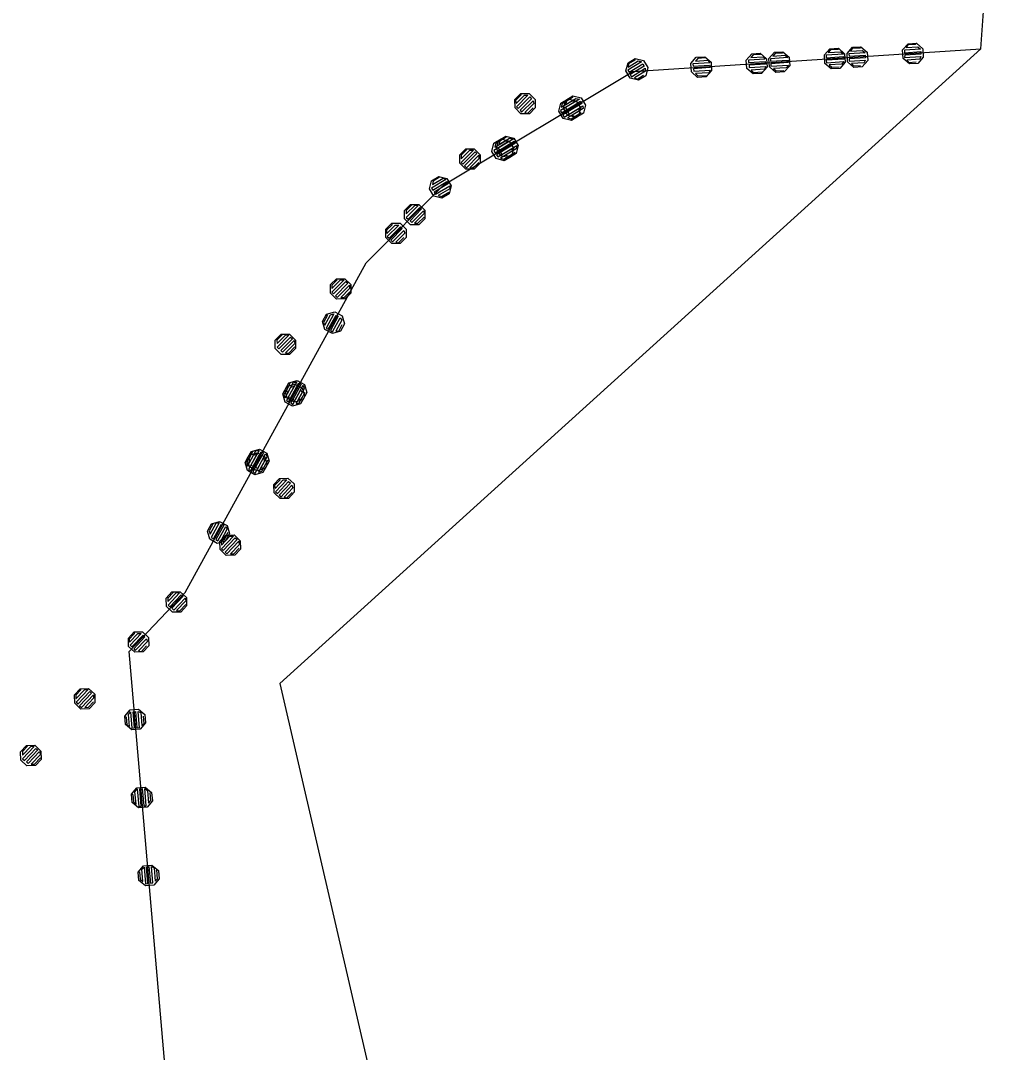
# Model space of a CAD drawing. Extents: x -266179 to -264727, y -1243225 to -1241702.
# Drawn here: x -266178.78 to -266147.27, y -1242569.75 to -1242536.67 of the extents above; entities that cross this region are included whole.
import ezdxf

# ---------------------------------------------------------------- set-up
doc = ezdxf.new("R2010")
doc.units = 0
for name, color, linetype in [('Vrstva 1', 7, 'Continuous'), ('Vrstva 19', 7, 'Continuous'), ('Vrstva 21', 7, 'Continuous')]:
    doc.layers.add(name, color=color, linetype=linetype)

msp = doc.modelspace()

# ---------------------------------------------------------------- linework, layer by layer
at = {"layer": 'Vrstva 1'}
for p, q in [((-266147.99, -1242537.58), (-266147.27, -1242527.52)), ((-266147.99, -1242537.58), (-266170.47, -1242557.92)), ((-266159.15, -1242538.3), (-266147.99, -1242537.58)), ((-266165.21, -1242541.94), (-266159.15, -1242538.3)), ((-266167.7, -1242544.44), (-266165.21, -1242541.94)), ((-266173.5, -1242555), (-266167.7, -1242544.44)), ((-266175.3, -1242556.9), (-266173.5, -1242555)), ((-266173.3, -1242580.1), (-266175.3, -1242556.9)), ((-266170.47, -1242557.92), (-266158.73, -1242608.7))]:
    msp.add_line(p, q, dxfattribs=at)
at = {"layer": 'Vrstva 19'}
for p, q in [((-266147.99, -1242537.58), (-266147.27, -1242527.52)), ((-266159.15, -1242538.3), (-266147.99, -1242537.58)), ((-266165.21, -1242541.94), (-266159.15, -1242538.3)), ((-266167.7, -1242544.44), (-266165.21, -1242541.94)), ((-266173.5, -1242555), (-266167.7, -1242544.44)), ((-266175.3, -1242556.9), (-266173.5, -1242555)), ((-266173.3, -1242580.1), (-266175.3, -1242556.9))]:
    msp.add_line(p, q, dxfattribs=at)
for points in [[(-266152.561, -1242537.554), (-266152.359, -1242537.732), (-266152.342, -1242538.001), (-266152.519, -1242538.203), (-266152.789, -1242538.22), (-266152.991, -1242538.043), (-266153.008, -1242537.773), (-266152.83, -1242537.572), (-266152.561, -1242537.554), (-266152.568, -1242537.595), (-266152.808, -1242537.61), (-266152.883, -1242537.695), (-266152.483, -1242537.67), (-266152.399, -1242537.744), (-266152.957, -1242537.78), (-266152.952, -1242537.86), (-266152.393, -1242537.824), (-266152.388, -1242537.904), (-266152.947, -1242537.94), (-266152.942, -1242538.02), (-266152.383, -1242537.984), (-266152.458, -1242538.069), (-266152.857, -1242538.094), (-266152.772, -1242538.169), (-266152.533, -1242538.154)], [(-266151.836, -1242537.509), (-266151.634, -1242537.686), (-266151.617, -1242537.955), (-266151.794, -1242538.157), (-266152.064, -1242538.175), (-266152.265, -1242537.997), (-266152.283, -1242537.728), (-266152.105, -1242537.526), (-266151.836, -1242537.509), (-266151.873, -1242537.551), (-266152.113, -1242537.566), (-266152.167, -1242537.65), (-266151.788, -1242537.626), (-266151.703, -1242537.7), (-266152.222, -1242537.734), (-266152.217, -1242537.814), (-266151.698, -1242537.78), (-266151.693, -1242537.86), (-266152.212, -1242537.893), (-266152.217, -1242537.974), (-266151.698, -1242537.941), (-266151.733, -1242538.023), (-266152.142, -1242538.049), (-266152.087, -1242538.126), (-266151.847, -1242538.111)], [(-266150.056, -1242537.394), (-266149.854, -1242537.571), (-266149.837, -1242537.841), (-266150.015, -1242538.042), (-266150.284, -1242538.06), (-266150.486, -1242537.882), (-266150.503, -1242537.613), (-266150.326, -1242537.411), (-266150.056, -1242537.394), (-266150.093, -1242537.436), (-266150.333, -1242537.452), (-266150.388, -1242537.535), (-266150.009, -1242537.511), (-266149.924, -1242537.586), (-266150.443, -1242537.619), (-266150.437, -1242537.699), (-266149.918, -1242537.666), (-266149.913, -1242537.745), (-266150.432, -1242537.779), (-266150.437, -1242537.859), (-266149.918, -1242537.826), (-266149.953, -1242537.908), (-266150.362, -1242537.934), (-266150.307, -1242538.011), (-266150.068, -1242537.996)], [(-266159.074, -1242537.881), (-266158.813, -1242537.946), (-266158.674, -1242538.177), (-266158.739, -1242538.438), (-266158.971, -1242538.577), (-266159.232, -1242538.512), (-266159.371, -1242538.281), (-266159.306, -1242538.02), (-266159.074, -1242537.881), (-266159.088, -1242537.936), (-266159.294, -1242538.059), (-266159.304, -1242538.159), (-266158.978, -1242537.963), (-266158.868, -1242537.991), (-266159.314, -1242538.258), (-266159.273, -1242538.327), (-266158.827, -1242538.059), (-266158.786, -1242538.128), (-266159.232, -1242538.395), (-266159.199, -1242538.469), (-266158.753, -1242538.201), (-266158.746, -1242538.291), (-266159.098, -1242538.502), (-266159.014, -1242538.545), (-266158.808, -1242538.421)], [(-266156.845, -1242537.83), (-266156.644, -1242538.007), (-266156.626, -1242538.277), (-266156.804, -1242538.478), (-266157.073, -1242538.496), (-266157.275, -1242538.318), (-266157.292, -1242538.049), (-266157.115, -1242537.847), (-266156.845, -1242537.83), (-266156.833, -1242537.869), (-266157.072, -1242537.884), (-266157.147, -1242537.969), (-266156.748, -1242537.944), (-266156.683, -1242538.02), (-266157.222, -1242538.054), (-266157.217, -1242538.134), (-266156.688, -1242538.1), (-266156.673, -1242538.179), (-266157.202, -1242538.213), (-266157.196, -1242538.293), (-266156.668, -1242538.259), (-266156.712, -1242538.342), (-266157.141, -1242538.37), (-266157.066, -1242538.445), (-266156.787, -1242538.427)], [(-266155.066, -1242537.715), (-266154.864, -1242537.892), (-266154.847, -1242538.162), (-266155.024, -1242538.363), (-266155.294, -1242538.381), (-266155.496, -1242538.203), (-266155.513, -1242537.934), (-266155.335, -1242537.732), (-266155.066, -1242537.715), (-266155.053, -1242537.754), (-266155.293, -1242537.769), (-266155.368, -1242537.854), (-266154.968, -1242537.829), (-266154.903, -1242537.905), (-266155.442, -1242537.939), (-266155.437, -1242538.019), (-266154.908, -1242537.985), (-266154.893, -1242538.064), (-266155.422, -1242538.098), (-266155.417, -1242538.178), (-266154.888, -1242538.144), (-266154.933, -1242538.227), (-266155.362, -1242538.255), (-266155.287, -1242538.33), (-266155.008, -1242538.312)], [(-266154.341, -1242537.669), (-266154.139, -1242537.847), (-266154.121, -1242538.116), (-266154.299, -1242538.318), (-266154.568, -1242538.335), (-266154.77, -1242538.158), (-266154.787, -1242537.888), (-266154.61, -1242537.686), (-266154.341, -1242537.669), (-266154.348, -1242537.71), (-266154.587, -1242537.725), (-266154.662, -1242537.81), (-266154.263, -1242537.784), (-266154.178, -1242537.859), (-266154.737, -1242537.895), (-266154.732, -1242537.975), (-266154.173, -1242537.939), (-266154.168, -1242538.019), (-266154.727, -1242538.055), (-266154.722, -1242538.134), (-266154.163, -1242538.099), (-266154.237, -1242538.184), (-266154.637, -1242538.209), (-266154.552, -1242538.284), (-266154.312, -1242538.269)], [(-266162.739, -1242539.007), (-266162.47, -1242539.007), (-266162.279, -1242539.197), (-266162.279, -1242539.466), (-266162.469, -1242539.657), (-266162.738, -1242539.658), (-266162.929, -1242539.467), (-266162.93, -1242539.198), (-266162.739, -1242539.007), (-266162.739, -1242539.064), (-266162.908, -1242539.234), (-266162.894, -1242539.333), (-266162.626, -1242539.064), (-266162.513, -1242539.063), (-266162.88, -1242539.432), (-266162.823, -1242539.488), (-266162.456, -1242539.12), (-266162.399, -1242539.176), (-266162.766, -1242539.545), (-266162.717, -1242539.608), (-266162.35, -1242539.24), (-266162.321, -1242539.325), (-266162.611, -1242539.615), (-266162.519, -1242539.636), (-266162.349, -1242539.466)], [(-266161.226, -1242539.174), (-266160.965, -1242539.239), (-266160.826, -1242539.47), (-266160.891, -1242539.731), (-266161.122, -1242539.87), (-266161.383, -1242539.805), (-266161.522, -1242539.573), (-266161.457, -1242539.313), (-266161.226, -1242539.174), (-266161.214, -1242539.213), (-266161.419, -1242539.337), (-266161.447, -1242539.446), (-266161.104, -1242539.24), (-266160.994, -1242539.268), (-266161.474, -1242539.556), (-266161.433, -1242539.625), (-266160.953, -1242539.336), (-266160.912, -1242539.405), (-266161.392, -1242539.693), (-266161.351, -1242539.762), (-266160.871, -1242539.473), (-266160.898, -1242539.583), (-266161.241, -1242539.789), (-266161.131, -1242539.817), (-266160.925, -1242539.693)], [(-266161.072, -1242539.081), (-266160.812, -1242539.146), (-266160.673, -1242539.378), (-266160.738, -1242539.638), (-266160.969, -1242539.777), (-266161.23, -1242539.712), (-266161.369, -1242539.481), (-266161.304, -1242539.22), (-266161.072, -1242539.081), (-266161.086, -1242539.136), (-266161.292, -1242539.26), (-266161.302, -1242539.359), (-266160.976, -1242539.163), (-266160.866, -1242539.191), (-266161.312, -1242539.458), (-266161.271, -1242539.527), (-266160.825, -1242539.259), (-266160.784, -1242539.328), (-266161.23, -1242539.596), (-266161.197, -1242539.669), (-266160.751, -1242539.402), (-266160.744, -1242539.491), (-266161.096, -1242539.702), (-266161.012, -1242539.745), (-266160.806, -1242539.621)], [(-266163.377, -1242540.466), (-266163.117, -1242540.531), (-266162.978, -1242540.763), (-266163.043, -1242541.023), (-266163.274, -1242541.162), (-266163.535, -1242541.097), (-266163.674, -1242540.866), (-266163.609, -1242540.605), (-266163.377, -1242540.466), (-266163.348, -1242540.495), (-266163.554, -1242540.619), (-266163.581, -1242540.729), (-266163.238, -1242540.523), (-266163.146, -1242540.56), (-266163.609, -1242540.838), (-266163.567, -1242540.907), (-266163.113, -1242540.634), (-266163.063, -1242540.697), (-266163.518, -1242540.97), (-266163.476, -1242541.039), (-266163.022, -1242540.766), (-266163.024, -1242540.86), (-266163.392, -1242541.082), (-266163.291, -1242541.114), (-266163.051, -1242540.97)], [(-266163.224, -1242540.374), (-266162.963, -1242540.439), (-266162.824, -1242540.67), (-266162.889, -1242540.931), (-266163.121, -1242541.07), (-266163.381, -1242541.005), (-266163.52, -1242540.773), (-266163.455, -1242540.513), (-266163.224, -1242540.374), (-266163.212, -1242540.413), (-266163.418, -1242540.537), (-266163.445, -1242540.646), (-266163.102, -1242540.44), (-266162.992, -1242540.468), (-266163.472, -1242540.756), (-266163.431, -1242540.825), (-266162.951, -1242540.536), (-266162.91, -1242540.605), (-266163.39, -1242540.893), (-266163.349, -1242540.962), (-266162.869, -1242540.674), (-266162.896, -1242540.783), (-266163.239, -1242540.989), (-266163.129, -1242541.017), (-266162.923, -1242540.893)], [(-266164.511, -1242540.785), (-266164.242, -1242540.784), (-266164.051, -1242540.975), (-266164.051, -1242541.244), (-266164.241, -1242541.435), (-266164.51, -1242541.435), (-266164.701, -1242541.245), (-266164.702, -1242540.976), (-266164.511, -1242540.785), (-266164.49, -1242540.82), (-266164.659, -1242540.99), (-266164.659, -1242541.103), (-266164.377, -1242540.82), (-266164.264, -1242540.82), (-266164.659, -1242541.216), (-266164.602, -1242541.273), (-266164.207, -1242540.876), (-266164.15, -1242540.933), (-266164.546, -1242541.329), (-266164.489, -1242541.386), (-266164.094, -1242540.989), (-266164.093, -1242541.102), (-266164.376, -1242541.386), (-266164.263, -1242541.386), (-266164.093, -1242541.216)], [(-266165.375, -1242541.666), (-266165.115, -1242541.731), (-266164.976, -1242541.963), (-266165.041, -1242542.223), (-266165.272, -1242542.363), (-266165.533, -1242542.298), (-266165.672, -1242542.066), (-266165.607, -1242541.805), (-266165.375, -1242541.666), (-266165.346, -1242541.695), (-266165.552, -1242541.819), (-266165.579, -1242541.929), (-266165.236, -1242541.723), (-266165.144, -1242541.761), (-266165.607, -1242542.039), (-266165.565, -1242542.107), (-266165.111, -1242541.834), (-266165.061, -1242541.898), (-266165.516, -1242542.171), (-266165.475, -1242542.239), (-266165.02, -1242541.966), (-266165.022, -1242542.061), (-266165.39, -1242542.282), (-266165.289, -1242542.315), (-266165.049, -1242542.17)], [(-266166.283, -1242542.563), (-266166.014, -1242542.562), (-266165.823, -1242542.753), (-266165.823, -1242543.021), (-266166.013, -1242543.213), (-266166.282, -1242543.213), (-266166.473, -1242543.022), (-266166.474, -1242542.754), (-266166.283, -1242542.563), (-266166.248, -1242542.584), (-266166.417, -1242542.754), (-266166.417, -1242542.867), (-266166.135, -1242542.584), (-266166.036, -1242542.598), (-266166.417, -1242542.98), (-266166.36, -1242543.036), (-266165.986, -1242542.661), (-266165.922, -1242542.71), (-266166.296, -1242543.086), (-266166.24, -1242543.142), (-266165.866, -1242542.767), (-266165.844, -1242542.859), (-266166.148, -1242543.163), (-266166.042, -1242543.17), (-266165.844, -1242542.972)], [(-266166.883, -1242543.167), (-266166.614, -1242543.167), (-266166.423, -1242543.357), (-266166.422, -1242543.626), (-266166.613, -1242543.817), (-266166.882, -1242543.818), (-266167.073, -1242543.627), (-266167.073, -1242543.359), (-266166.883, -1242543.167), (-266166.882, -1242543.224), (-266167.052, -1242543.394), (-266167.038, -1242543.493), (-266166.769, -1242543.224), (-266166.656, -1242543.224), (-266167.023, -1242543.592), (-266166.967, -1242543.648), (-266166.6, -1242543.28), (-266166.543, -1242543.336), (-266166.91, -1242543.705), (-266166.86, -1242543.768), (-266166.493, -1242543.4), (-266166.465, -1242543.485), (-266166.754, -1242543.775), (-266166.662, -1242543.796), (-266166.493, -1242543.626)], [(-266168.655, -1242544.945), (-266168.386, -1242544.945), (-266168.195, -1242545.135), (-266168.194, -1242545.404), (-266168.385, -1242545.595), (-266168.653, -1242545.596), (-266168.845, -1242545.405), (-266168.845, -1242545.136), (-266168.655, -1242544.945), (-266168.633, -1242544.98), (-266168.803, -1242545.15), (-266168.803, -1242545.263), (-266168.52, -1242544.98), (-266168.407, -1242544.98), (-266168.802, -1242545.377), (-266168.746, -1242545.433), (-266168.35, -1242545.036), (-266168.294, -1242545.093), (-266168.689, -1242545.49), (-266168.632, -1242545.546), (-266168.237, -1242545.149), (-266168.237, -1242545.263), (-266168.519, -1242545.546), (-266168.406, -1242545.546), (-266168.237, -1242545.376)], [(-266168.969, -1242546.082), (-266168.711, -1242546.007), (-266168.474, -1242546.137), (-266168.399, -1242546.395), (-266168.529, -1242546.632), (-266168.786, -1242546.707), (-266169.023, -1242546.577), (-266169.098, -1242546.319), (-266168.969, -1242546.082), (-266168.953, -1242546.137), (-266169.068, -1242546.347), (-266169.027, -1242546.438), (-266168.844, -1242546.105), (-266168.735, -1242546.073), (-266168.986, -1242546.529), (-266168.915, -1242546.568), (-266168.665, -1242546.112), (-266168.595, -1242546.15), (-266168.845, -1242546.606), (-266168.78, -1242546.653), (-266168.53, -1242546.198), (-266168.479, -1242546.271), (-266168.676, -1242546.631), (-266168.582, -1242546.625), (-266168.467, -1242546.415)], [(-266170.427, -1242546.723), (-266170.158, -1242546.722), (-266169.967, -1242546.913), (-266169.966, -1242547.182), (-266170.157, -1242547.373), (-266170.425, -1242547.373), (-266170.617, -1242547.183), (-266170.617, -1242546.914), (-266170.427, -1242546.723), (-266170.391, -1242546.744), (-266170.561, -1242546.914), (-266170.56, -1242547.027), (-266170.278, -1242546.744), (-266170.179, -1242546.758), (-266170.56, -1242547.14), (-266170.504, -1242547.197), (-266170.129, -1242546.821), (-266170.066, -1242546.871), (-266170.44, -1242547.246), (-266170.383, -1242547.302), (-266170.009, -1242546.927), (-266169.988, -1242547.019), (-266170.291, -1242547.323), (-266170.185, -1242547.33), (-266169.987, -1242547.132)], [(-266170.243, -1242548.403), (-266169.985, -1242548.328), (-266169.749, -1242548.458), (-266169.673, -1242548.716), (-266169.803, -1242548.953), (-266170.061, -1242549.028), (-266170.298, -1242548.898), (-266170.373, -1242548.64), (-266170.243, -1242548.403), (-266170.227, -1242548.458), (-266170.343, -1242548.668), (-266170.302, -1242548.759), (-266170.119, -1242548.426), (-266170.01, -1242548.394), (-266170.26, -1242548.85), (-266170.19, -1242548.889), (-266169.94, -1242548.433), (-266169.87, -1242548.471), (-266170.12, -1242548.927), (-266170.055, -1242548.974), (-266169.805, -1242548.518), (-266169.754, -1242548.592), (-266169.951, -1242548.951), (-266169.857, -1242548.946), (-266169.741, -1242548.736)], [(-266170.176, -1242548.283), (-266169.918, -1242548.208), (-266169.681, -1242548.338), (-266169.606, -1242548.596), (-266169.736, -1242548.832), (-266169.994, -1242548.907), (-266170.231, -1242548.778), (-266170.306, -1242548.52), (-266170.176, -1242548.283), (-266170.146, -1242548.311), (-266170.261, -1242548.521), (-266170.229, -1242548.63), (-266170.037, -1242548.279), (-266169.928, -1242548.248), (-266170.198, -1242548.739), (-266170.128, -1242548.777), (-266169.858, -1242548.286), (-266169.788, -1242548.325), (-266170.057, -1242548.815), (-266169.987, -1242548.854), (-266169.718, -1242548.363), (-266169.686, -1242548.472), (-266169.879, -1242548.822), (-266169.77, -1242548.791), (-266169.655, -1242548.58)], [(-266171.383, -1242550.483), (-266171.125, -1242550.408), (-266170.888, -1242550.538), (-266170.813, -1242550.796), (-266170.943, -1242551.033), (-266171.201, -1242551.108), (-266171.438, -1242550.978), (-266171.513, -1242550.72), (-266171.383, -1242550.483), (-266171.343, -1242550.494), (-266171.459, -1242550.704), (-266171.427, -1242550.813), (-266171.235, -1242550.462), (-266171.136, -1242550.448), (-266171.395, -1242550.922), (-266171.325, -1242550.96), (-266171.07, -1242550.495), (-266170.995, -1242550.525), (-266171.25, -1242550.99), (-266171.18, -1242551.028), (-266170.925, -1242550.564), (-266170.879, -1242550.646), (-266171.086, -1242551.023), (-266170.982, -1242551), (-266170.847, -1242550.755)], [(-266171.451, -1242550.604), (-266171.193, -1242550.529), (-266170.956, -1242550.658), (-266170.881, -1242550.916), (-266171.011, -1242551.153), (-266171.269, -1242551.228), (-266171.505, -1242551.098), (-266171.58, -1242550.841), (-266171.451, -1242550.604), (-266171.42, -1242550.632), (-266171.536, -1242550.842), (-266171.504, -1242550.951), (-266171.312, -1242550.6), (-266171.203, -1242550.568), (-266171.472, -1242551.059), (-266171.402, -1242551.098), (-266171.133, -1242550.607), (-266171.063, -1242550.645), (-266171.332, -1242551.136), (-266171.262, -1242551.175), (-266170.993, -1242550.684), (-266170.961, -1242550.793), (-266171.153, -1242551.143), (-266171.045, -1242551.112), (-266170.929, -1242550.901)], [(-266170.476, -1242551.345), (-266170.208, -1242551.338), (-266170.012, -1242551.523), (-266170.005, -1242551.792), (-266170.191, -1242551.988), (-266170.459, -1242551.995), (-266170.655, -1242551.809), (-266170.662, -1242551.541), (-266170.476, -1242551.345), (-266170.475, -1242551.401), (-266170.64, -1242551.576), (-266170.623, -1242551.674), (-266170.362, -1242551.398), (-266170.249, -1242551.395), (-266170.607, -1242551.773), (-266170.549, -1242551.828), (-266170.191, -1242551.45), (-266170.133, -1242551.505), (-266170.49, -1242551.883), (-266170.439, -1242551.945), (-266170.082, -1242551.568), (-266170.051, -1242551.652), (-266170.333, -1242551.949), (-266170.241, -1242551.968), (-266170.075, -1242551.794)], [(-266172.658, -1242552.804), (-266172.4, -1242552.729), (-266172.163, -1242552.859), (-266172.088, -1242553.117), (-266172.218, -1242553.354), (-266172.476, -1242553.429), (-266172.713, -1242553.299), (-266172.788, -1242553.041), (-266172.658, -1242552.804), (-266172.618, -1242552.815), (-266172.733, -1242553.025), (-266172.702, -1242553.134), (-266172.509, -1242552.783), (-266172.41, -1242552.769), (-266172.67, -1242553.242), (-266172.6, -1242553.281), (-266172.345, -1242552.816), (-266172.27, -1242552.846), (-266172.525, -1242553.311), (-266172.455, -1242553.349), (-266172.2, -1242552.885), (-266172.154, -1242552.967), (-266172.361, -1242553.344), (-266172.257, -1242553.321), (-266172.122, -1242553.075)], [(-266172.203, -1242553.166), (-266171.935, -1242553.159), (-266171.739, -1242553.345), (-266171.732, -1242553.613), (-266171.918, -1242553.809), (-266172.186, -1242553.817), (-266172.382, -1242553.631), (-266172.389, -1242553.362), (-266172.203, -1242553.166), (-266172.181, -1242553.201), (-266172.346, -1242553.375), (-266172.343, -1242553.488), (-266172.068, -1242553.198), (-266171.955, -1242553.195), (-266172.34, -1242553.601), (-266172.282, -1242553.656), (-266171.897, -1242553.25), (-266171.839, -1242553.305), (-266172.224, -1242553.711), (-266172.166, -1242553.767), (-266171.781, -1242553.36), (-266171.778, -1242553.473), (-266172.053, -1242553.764), (-266171.94, -1242553.76), (-266171.775, -1242553.586)], [(-266173.93, -1242554.988), (-266173.662, -1242554.981), (-266173.466, -1242555.166), (-266173.459, -1242555.435), (-266173.645, -1242555.631), (-266173.913, -1242555.638), (-266174.109, -1242555.452), (-266174.116, -1242555.184), (-266173.93, -1242554.988), (-266173.895, -1242555.008), (-266174.06, -1242555.182), (-266174.057, -1242555.295), (-266173.781, -1242555.005), (-266173.682, -1242555.016), (-266174.054, -1242555.408), (-266173.996, -1242555.463), (-266173.631, -1242555.079), (-266173.566, -1242555.127), (-266173.931, -1242555.511), (-266173.873, -1242555.566), (-266173.508, -1242555.182), (-266173.484, -1242555.273), (-266173.78, -1242555.585), (-266173.674, -1242555.589), (-266173.481, -1242555.386)], [(-266175.141, -1242556.269), (-266174.873, -1242556.262), (-266174.677, -1242556.447), (-266174.67, -1242556.716), (-266174.855, -1242556.912), (-266175.124, -1242556.919), (-266175.32, -1242556.733), (-266175.327, -1242556.465), (-266175.141, -1242556.269), (-266175.14, -1242556.325), (-266175.305, -1242556.499), (-266175.288, -1242556.598), (-266175.027, -1242556.322), (-266174.914, -1242556.319), (-266175.271, -1242556.697), (-266175.213, -1242556.752), (-266174.856, -1242556.374), (-266174.797, -1242556.429), (-266175.155, -1242556.807), (-266175.104, -1242556.869), (-266174.746, -1242556.492), (-266174.716, -1242556.576), (-266174.998, -1242556.873), (-266174.905, -1242556.892), (-266174.74, -1242556.718)], [(-266176.868, -1242558.09), (-266176.6, -1242558.083), (-266176.404, -1242558.269), (-266176.397, -1242558.537), (-266176.582, -1242558.733), (-266176.851, -1242558.741), (-266177.047, -1242558.555), (-266177.054, -1242558.286), (-266176.868, -1242558.09), (-266176.846, -1242558.125), (-266177.011, -1242558.299), (-266177.008, -1242558.412), (-266176.733, -1242558.122), (-266176.62, -1242558.119), (-266177.005, -1242558.525), (-266176.947, -1242558.58), (-266176.562, -1242558.174), (-266176.504, -1242558.229), (-266176.889, -1242558.635), (-266176.831, -1242558.69), (-266176.446, -1242558.284), (-266176.443, -1242558.397), (-266176.718, -1242558.687), (-266176.605, -1242558.684), (-266176.44, -1242558.51)], [(-266175.443, -1242558.97), (-266175.27, -1242558.764), (-266175.001, -1242558.741), (-266174.796, -1242558.914), (-266174.772, -1242559.183), (-266174.945, -1242559.389), (-266175.214, -1242559.412), (-266175.42, -1242559.239), (-266175.443, -1242558.97), (-266175.4, -1242559.006), (-266175.379, -1242559.246), (-266175.294, -1242559.298), (-266175.327, -1242558.92), (-266175.254, -1242558.833), (-266175.21, -1242559.351), (-266175.13, -1242559.344), (-266175.175, -1242558.826), (-266175.095, -1242558.819), (-266175.05, -1242559.338), (-266174.97, -1242559.341), (-266175.014, -1242558.823), (-266174.931, -1242558.856), (-266174.896, -1242559.264), (-266174.821, -1242559.207), (-266174.841, -1242558.968)], [(-266178.595, -1242559.912), (-266178.327, -1242559.904), (-266178.131, -1242560.09), (-266178.124, -1242560.359), (-266178.309, -1242560.555), (-266178.578, -1242560.562), (-266178.774, -1242560.376), (-266178.781, -1242560.108), (-266178.595, -1242559.912), (-266178.559, -1242559.932), (-266178.725, -1242560.106), (-266178.722, -1242560.219), (-266178.446, -1242559.929), (-266178.347, -1242559.94), (-266178.718, -1242560.332), (-266178.66, -1242560.387), (-266178.296, -1242560.003), (-266178.231, -1242560.05), (-266178.596, -1242560.435), (-266178.537, -1242560.49), (-266178.173, -1242560.106), (-266178.149, -1242560.197), (-266178.445, -1242560.509), (-266178.339, -1242560.513), (-266178.146, -1242560.31)], [(-266175.227, -1242561.471), (-266175.054, -1242561.265), (-266174.785, -1242561.242), (-266174.58, -1242561.415), (-266174.556, -1242561.684), (-266174.729, -1242561.889), (-266174.998, -1242561.913), (-266175.204, -1242561.74), (-266175.227, -1242561.471), (-266175.186, -1242561.477), (-266175.166, -1242561.716), (-266175.079, -1242561.789), (-266175.114, -1242561.391), (-266175.041, -1242561.304), (-266174.993, -1242561.862), (-266174.913, -1242561.855), (-266174.961, -1242561.297), (-266174.881, -1242561.29), (-266174.833, -1242561.848), (-266174.754, -1242561.841), (-266174.802, -1242561.283), (-266174.715, -1242561.356), (-266174.681, -1242561.755), (-266174.608, -1242561.668), (-266174.629, -1242561.429)], [(-266175.011, -1242563.971), (-266174.838, -1242563.766), (-266174.569, -1242563.742), (-266174.364, -1242563.915), (-266174.34, -1242564.184), (-266174.513, -1242564.39), (-266174.782, -1242564.413), (-266174.988, -1242564.24), (-266175.011, -1242563.971), (-266174.972, -1242563.958), (-266174.951, -1242564.197), (-266174.865, -1242564.27), (-266174.899, -1242563.871), (-266174.825, -1242563.805), (-266174.778, -1242564.343), (-266174.699, -1242564.336), (-266174.744, -1242563.808), (-266174.665, -1242563.791), (-266174.62, -1242564.319), (-266174.54, -1242564.312), (-266174.586, -1242563.784), (-266174.502, -1242563.827), (-266174.465, -1242564.255), (-266174.391, -1242564.179), (-266174.415, -1242563.9)]]:
    msp.add_lwpolyline(points, dxfattribs=at)
at = {"layer": 'Vrstva 21'}
for p, q in [((-266147.99, -1242537.58), (-266147.27, -1242527.52)), ((-266159.15, -1242538.3), (-266147.99, -1242537.58)), ((-266165.21, -1242541.94), (-266159.15, -1242538.3)), ((-266167.7, -1242544.44), (-266165.21, -1242541.94)), ((-266173.5, -1242555), (-266167.7, -1242544.44)), ((-266175.3, -1242556.9), (-266173.5, -1242555)), ((-266173.3, -1242580.1), (-266175.3, -1242556.9))]:
    msp.add_line(p, q, dxfattribs=at)

doc.saveas('drawing.dxf')
